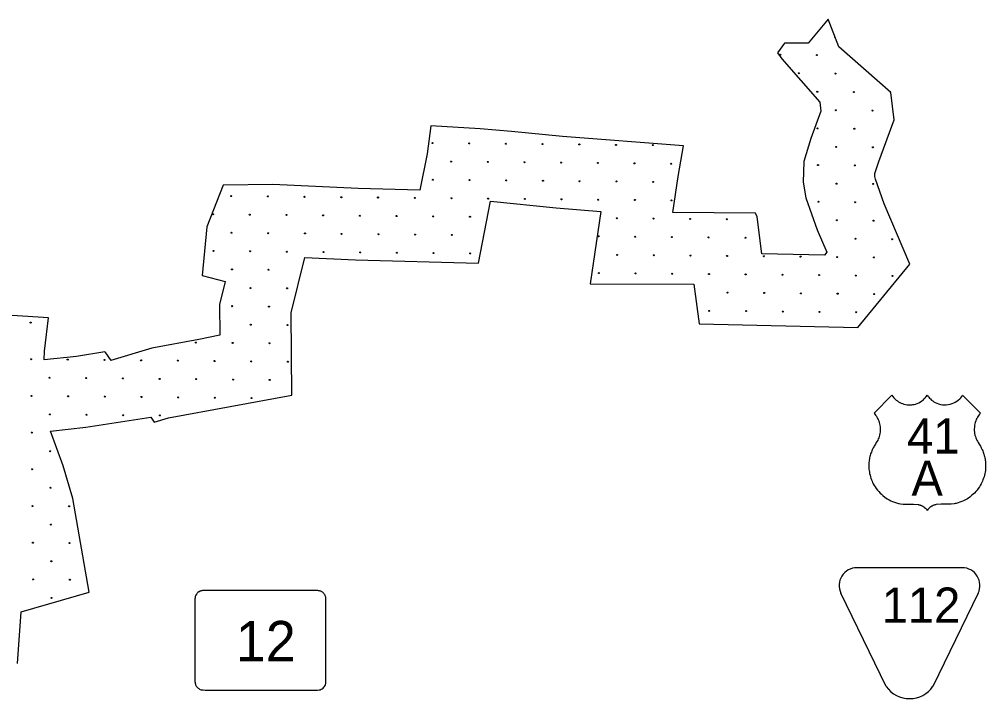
# Model space of a CAD drawing. Extents: x 1612280 to 1883141, y 560852 to 780851.
# Drawn here: x 1712819 to 1722946, y 683714 to 690835 of the extents above; entities that cross this region are included whole.
import ezdxf

# ---------------------------------------------------------------- set-up
doc = ezdxf.new("R2010")
doc.units = 0
for name, color, linetype in [('DESIGN - EROSION CONTROL - Devices', 7, 'Continuous'), ('DESIGN - ROW - Easement Linework and Patterning', 7, 'Continuous'), ('DESIGN - ROW - Slope Lines', 7, 'Continuous'), ('DESIGN - SCRATCH - User 1', 7, 'Continuous'), ('SURVEY - DRAINAGE - Bridge Deck with Text', 7, 'Continuous')]:
    doc.layers.add(name, color=color, linetype=linetype)

msp = doc.modelspace()

# ---------------------------------------------------------------- linework, layer by layer
at = {"layer": 'DESIGN - EROSION CONTROL - Devices'}
for centre in [(1720793, 690464), (1720793, 690464), (1721178, 690460), (1721178, 690460), (1720988, 690270), (1720988, 690270), (1721372, 690266), (1721372, 690266), (1721182, 690076), (1721182, 690076), (1721566, 690072), (1721566, 690072), (1721376, 689881), (1721376, 689881), (1721760, 689878), (1721760, 689878), (1721185, 689691), (1721185, 689691), (1721570, 689687), (1721570, 689687), (1717150, 689538), (1717150, 689538), (1717534, 689534), (1717534, 689534), (1717919, 689530), (1717919, 689530), (1718303, 689527), (1718303, 689527), (1718688, 689523), (1718688, 689523), (1719072, 689519), (1719072, 689519), (1719457, 689516), (1719457, 689516), (1721380, 689497), (1721380, 689497), (1721764, 689493), (1721764, 689493), (1717344, 689344), (1717344, 689344), (1717728, 689340), (1717728, 689340), (1718113, 689336), (1718113, 689336), (1718497, 689333), (1718497, 689333), (1718882, 689329), (1718882, 689329), (1719266, 689325), (1719266, 689325), (1719651, 689321), (1719651, 689321), (1721189, 689306), (1721189, 689306), (1721574, 689303), (1721574, 689303), (1717153, 689153), (1717153, 689153), (1717538, 689150), (1717538, 689150), (1717922, 689146), (1717922, 689146), (1718307, 689142), (1718307, 689142), (1718691, 689138), (1718691, 689138), (1719076, 689135), (1719076, 689135), (1719461, 689131), (1719461, 689131), (1721383, 689112), (1721383, 689112), (1721768, 689109), (1721768, 689109), (1715040, 688982), (1715040, 688982), (1715425, 688978), (1715425, 688978), (1715809, 688974), (1715809, 688974), (1716194, 688970), (1716194, 688970), (1716578, 688967), (1716578, 688967), (1716963, 688963), (1716963, 688963), (1717347, 688959), (1717347, 688959), (1717732, 688955), (1717732, 688955), (1718117, 688952), (1718117, 688952), (1718501, 688948), (1718501, 688948), (1718886, 688944), (1718886, 688944), (1719270, 688941), (1719270, 688941), (1719655, 688937), (1719655, 688937), (1721193, 688922), (1721193, 688922), (1721578, 688918), (1721578, 688918), (1714850, 688791), (1714850, 688791), (1715234, 688787), (1715234, 688787), (1715619, 688784), (1715619, 688784), (1716003, 688780), (1716003, 688780), (1716388, 688776), (1716388, 688776), (1716772, 688773), (1716772, 688773), (1717157, 688769), (1717157, 688769), (1717542, 688765), (1717542, 688765), (1719080, 688750), (1719080, 688750), (1719464, 688746), (1719464, 688746), (1719849, 688743), (1719849, 688743), (1720233, 688739), (1720233, 688739), (1721387, 688728), (1721387, 688728), (1721772, 688724), (1721772, 688724), (1715044, 688597), (1715044, 688597), (1715428, 688593), (1715428, 688593), (1715813, 688590), (1715813, 688590), (1716197, 688586), (1716197, 688586), (1716582, 688582), (1716582, 688582), (1716967, 688578), (1716967, 688578), (1717351, 688575), (1717351, 688575), (1718889, 688560), (1718889, 688560), (1719274, 688556), (1719274, 688556), (1719658, 688552), (1719658, 688552), (1720043, 688549), (1720043, 688549), (1720428, 688545), (1720428, 688545), (1721581, 688534), (1721581, 688534), (1721966, 688530), (1721966, 688530), (1714853, 688407), (1714853, 688407), (1715238, 688403), (1715238, 688403), (1715623, 688399), (1715623, 688399), (1716007, 688395), (1716007, 688395), (1716392, 688392), (1716392, 688392), (1716776, 688388), (1716776, 688388), (1717161, 688384), (1717161, 688384), (1717545, 688381), (1717545, 688381), (1719084, 688366), (1719084, 688366), (1719468, 688362), (1719468, 688362), (1719853, 688358), (1719853, 688358), (1720237, 688354), (1720237, 688354), (1720622, 688351), (1720622, 688351), (1721006, 688347), (1721006, 688347), (1721391, 688343), (1721391, 688343), (1721775, 688339), (1721775, 688339), (1715048, 688213), (1715048, 688213), (1715432, 688209), (1715432, 688209), (1718893, 688175), (1718893, 688175), (1719278, 688171), (1719278, 688171), (1719662, 688168), (1719662, 688168), (1720047, 688164), (1720047, 688164), (1720431, 688160), (1720431, 688160), (1720816, 688157), (1720816, 688157), (1721200, 688153), (1721200, 688153), (1721585, 688149), (1721585, 688149), (1721970, 688145), (1721970, 688145), (1715242, 688018), (1715242, 688018), (1715626, 688015), (1715626, 688015), (1720241, 687970), (1720241, 687970), (1720625, 687966), (1720625, 687966), (1721010, 687962), (1721010, 687962), (1721395, 687959), (1721395, 687959), (1721779, 687955), (1721779, 687955), (1715051, 687828), (1715051, 687828), (1715436, 687824), (1715436, 687824), (1720050, 687779), (1720050, 687779), (1720435, 687776), (1720435, 687776), (1720820, 687772), (1720820, 687772), (1721204, 687768), (1721204, 687768), (1721589, 687764), (1721589, 687764), (1712938, 687656), (1712938, 687656), (1715245, 687634), (1715245, 687634), (1715630, 687630), (1715630, 687630), (1714670, 687447), (1714670, 687447), (1715055, 687443), (1715055, 687443), (1715440, 687440), (1715440, 687440), (1712942, 687272), (1712942, 687272), (1713326, 687268), (1713326, 687268), (1713711, 687264), (1713711, 687264), (1714096, 687260), (1714096, 687260), (1714480, 687257), (1714480, 687257), (1714865, 687253), (1714865, 687253), (1715249, 687249), (1715249, 687249), (1715634, 687246), (1715634, 687246), (1713136, 687078), (1713136, 687078), (1713521, 687074), (1713521, 687074), (1713905, 687070), (1713905, 687070), (1714290, 687066), (1714290, 687066), (1714674, 687063), (1714674, 687063), (1715059, 687059), (1715059, 687059), (1715443, 687055), (1715443, 687055), (1712946, 686887), (1712946, 686887), (1713330, 686883), (1713330, 686883), (1713715, 686880), (1713715, 686880), (1714099, 686876), (1714099, 686876), (1714484, 686872), (1714484, 686872), (1714868, 686868), (1714868, 686868), (1715253, 686865), (1715253, 686865), (1713140, 686693), (1713140, 686693), (1713524, 686689), (1713524, 686689), (1713909, 686685), (1713909, 686685), (1714293, 686682), (1714293, 686682), (1712949, 686503), (1712949, 686503), (1713143, 686308), (1713143, 686308), (1712953, 686118), (1712953, 686118), (1713147, 685924), (1713147, 685924), (1712957, 685733), (1712957, 685733), (1713341, 685730), (1713341, 685730), (1713151, 685539), (1713151, 685539), (1712961, 685349), (1712961, 685349), (1713345, 685345), (1713345, 685345), (1713155, 685155), (1713155, 685155), (1712964, 684964), (1712964, 684964), (1713349, 684961), (1713349, 684961), (1713158, 684770), (1713158, 684770)]:
    msp.add_circle(centre, 5.28, dxfattribs=at)
for centre, start, end in [((1721368, 690650), 128.3191, 274.0301), ((1721951, 690068), 142.5276, 291.9055), ((1721955, 689684), 117.8865, 201.5227)]:
    msp.add_arc(centre, 5.28, start, end, dxfattribs=at)
at = {"layer": 'DESIGN - ROW - Easement Linework and Patterning'}
for p, q in [((1722701, 685086), (1721596, 685086)), ((1722701, 685086), (1721596, 685086)), ((1721904, 683840), (1721430, 684821)), ((1721904, 683840), (1721430, 684821)), ((1722867, 684821), (1722394, 683843)), ((1722867, 684821), (1722394, 683843))]:
    msp.add_line(p, q, dxfattribs=at)
for centre, radius, start, end in [((1721596, 684901), 185, 90.0012, 205.8236), ((1721596, 684901), 185, 90.0012, 205.8236), ((1722701, 684901), 185, 334.1799, 90.0012), ((1722701, 684901), 185, 334.1799, 90.0012), ((1722148, 684012), 298, 215.137, 325.5451), ((1722148, 684012), 298, 215.137, 325.5451)]:
    msp.add_arc(centre, radius, start, end, dxfattribs=at)
at = {"layer": 'DESIGN - ROW - Slope Lines'}
msp.add_line((1714660, 684745), (1714660, 683913), dxfattribs=at)
msp.add_line((1714660, 684745), (1714660, 683913), dxfattribs=at)
for points in [[(1716033, 684735), (1716032, 684742), (1716032, 684750), (1716031, 684765), (1716030, 684776), (1716028, 684786), (1716026, 684792), (1716023, 684799), (1716019, 684806), (1716013, 684814), (1716008, 684819), (1716003, 684825), (1715998, 684829), (1715991, 684833), (1715986, 684836), (1715978, 684840), (1715972, 684842), (1715965, 684844), (1715955, 684845), (1715947, 684846), (1715939, 684846), (1715926, 684846), (1715917, 684846), (1714760, 684846), (1714750, 684846), (1714740, 684846), (1714731, 684845), (1714722, 684843), (1714718, 684842), (1714710, 684839), (1714704, 684835), (1714699, 684832), (1714690, 684825), (1714684, 684819), (1714678, 684813), (1714675, 684808), (1714669, 684799), (1714665, 684791), (1714663, 684786), (1714663, 684782), (1714662, 684779), (1714661, 684772), (1714660, 684762), (1714660, 684755), (1714660, 684748), (1714660, 684730)], [(1716033, 684735), (1716032, 684742), (1716032, 684750), (1716031, 684765), (1716030, 684776), (1716028, 684786), (1716026, 684792), (1716023, 684799), (1716019, 684806), (1716013, 684814), (1716008, 684819), (1716003, 684825), (1715998, 684829), (1715991, 684833), (1715986, 684836), (1715978, 684840), (1715972, 684842), (1715965, 684844), (1715955, 684845), (1715947, 684846), (1715939, 684846), (1715926, 684846), (1715917, 684846), (1714760, 684846), (1714750, 684846), (1714740, 684846), (1714731, 684845), (1714722, 684843), (1714718, 684842), (1714710, 684839), (1714704, 684835), (1714699, 684832), (1714690, 684825), (1714684, 684819), (1714678, 684813), (1714675, 684808), (1714669, 684799), (1714665, 684791), (1714663, 684786), (1714663, 684782), (1714662, 684779), (1714661, 684772), (1714660, 684762), (1714660, 684755), (1714660, 684748), (1714660, 684730)], [(1715923, 683804), (1715943, 683804), (1715960, 683805), (1715971, 683807), (1715983, 683812), (1715994, 683818), (1716003, 683825), (1716011, 683833), (1716017, 683841), (1716023, 683851), (1716027, 683859), (1716029, 683866), (1716031, 683873), (1716032, 683881), (1716032, 683891), (1716033, 683915), (1716033, 684735)], [(1715923, 683804), (1715943, 683804), (1715960, 683805), (1715971, 683807), (1715983, 683812), (1715994, 683818), (1716003, 683825), (1716011, 683833), (1716017, 683841), (1716023, 683851), (1716027, 683859), (1716029, 683866), (1716031, 683873), (1716032, 683881), (1716032, 683891), (1716033, 683915), (1716033, 684735)], [(1714660, 683913), (1714660, 683904), (1714660, 683894), (1714661, 683885), (1714662, 683875), (1714664, 683866), (1714666, 683859), (1714670, 683851), (1714674, 683844), (1714680, 683837), (1714685, 683830), (1714693, 683824), (1714700, 683819), (1714708, 683814), (1714716, 683810), (1714725, 683807), (1714732, 683806), (1714747, 683805), (1714766, 683804), (1715923, 683804)], [(1714660, 683913), (1714660, 683904), (1714660, 683894), (1714661, 683885), (1714662, 683875), (1714664, 683866), (1714666, 683859), (1714670, 683851), (1714674, 683844), (1714680, 683837), (1714685, 683830), (1714693, 683824), (1714700, 683819), (1714708, 683814), (1714716, 683810), (1714725, 683807), (1714732, 683806), (1714747, 683805), (1714766, 683804), (1715923, 683804)]]:
    msp.add_lwpolyline(points, dxfattribs=at)
at = {"layer": 'DESIGN - SCRATCH - User 1'}
for points in [[(1721295, 690835), (1721087, 690586), (1720838, 690584), (1720764, 690483)], [(1721295, 690835), (1721087, 690586), (1720838, 690584), (1720764, 690483)], [(1721952, 690066), (1721407, 690545), (1721295, 690835)], [(1721952, 690066), (1721407, 690545), (1721295, 690835)], [(1720764, 690483), (1720809, 690420), (1721209, 689966)], [(1720764, 690483), (1720809, 690420), (1721209, 689966)], [(1722150, 688268), (1721882, 688899), (1721790, 689159), (1721784, 689188), (1721785, 689217), (1721825, 689345), (1721986, 689781), (1721952, 690066)], [(1722150, 688268), (1721882, 688899), (1721790, 689159), (1721784, 689188), (1721785, 689217), (1721825, 689345), (1721986, 689781), (1721952, 690066)], [(1721209, 689966), (1721220, 689872), (1721115, 689587), (1721039, 689343), (1721032, 689129), (1721063, 688964), (1721182, 688627), (1721282, 688393)], [(1721209, 689966), (1721220, 689872), (1721115, 689587), (1721039, 689343), (1721032, 689129), (1721063, 688964), (1721182, 688627), (1721282, 688393)], [(1717133, 689717), (1717092, 689425), (1717017, 689045)], [(1717133, 689717), (1717092, 689425), (1717017, 689045)], [(1717976, 689659), (1717650, 689687), (1717133, 689717)], [(1717976, 689659), (1717650, 689687), (1717133, 689717)], [(1719781, 689507), (1718511, 689605), (1717976, 689659)], [(1719781, 689507), (1718511, 689605), (1717976, 689659)], [(1719669, 688809), (1719725, 689186), (1719781, 689507)], [(1719669, 688809), (1719725, 689186), (1719781, 689507)], [(1714956, 689096), (1714783, 688659), (1714759, 688405), (1714736, 688148)], [(1714956, 689096), (1714783, 688659), (1714759, 688405), (1714736, 688148)], [(1717017, 689045), (1716370, 689061), (1715475, 689105), (1714956, 689096)], [(1717017, 689045), (1716370, 689061), (1715475, 689105), (1714956, 689096)], [(1717631, 688279), (1717758, 688927)], [(1717631, 688279), (1717758, 688927)], [(1717758, 688927), (1718444, 688858), (1718913, 688822)], [(1717758, 688927), (1718444, 688858), (1718913, 688822)], [(1718913, 688822), (1718801, 688063)], [(1718913, 688822), (1718801, 688063)], [(1720550, 688766), (1720534, 688804), (1719669, 688809)], [(1720550, 688766), (1720534, 688804), (1719669, 688809)], [(1720602, 688378), (1720550, 688766)], [(1720602, 688378), (1720550, 688766)], [(1715676, 686894), (1715667, 687757), (1715810, 688338)], [(1715676, 686894), (1715667, 687757), (1715810, 688338)], [(1715810, 688338), (1716342, 688312), (1717631, 688279)], [(1715810, 688338), (1716342, 688312), (1717631, 688279)], [(1721282, 688393), (1721258, 688363), (1720602, 688378)], [(1721282, 688393), (1721258, 688363), (1720602, 688378)], [(1719945, 687643), (1721605, 687605), (1722150, 688268)], [(1719945, 687643), (1721605, 687605), (1722150, 688268)], [(1714736, 688148), (1714976, 688088)], [(1714736, 688148), (1714976, 688088)], [(1714976, 688088), (1714916, 687844), (1714920, 687523)], [(1714976, 688088), (1714916, 687844), (1714920, 687523)], [(1718801, 688063), (1719889, 688057)], [(1718801, 688063), (1719889, 688057)], [(1719889, 688057), (1719945, 687643)], [(1719889, 688057), (1719945, 687643)], [(1713126, 687705), (1712575, 687742), (1712108, 687772), (1711581, 687796), (1711581, 687655), (1711714, 687639), (1711691, 687355), (1711511, 687395), (1711507, 687065)], [(1713126, 687705), (1712575, 687742), (1712108, 687772), (1711581, 687796), (1711581, 687655), (1711714, 687639), (1711691, 687355), (1711511, 687395), (1711507, 687065)], [(1713079, 687265), (1713082, 687358), (1713126, 687705)], [(1713079, 687265), (1713082, 687358), (1713126, 687705)], [(1714920, 687523), (1714701, 687478), (1714207, 687388), (1713780, 687258)], [(1714920, 687523), (1714701, 687478), (1714207, 687388), (1713780, 687258)], [(1713717, 687348), (1713420, 687301), (1713079, 687265)], [(1713717, 687348), (1713420, 687301), (1713079, 687265)], [(1713717, 687348), (1713780, 687258)], [(1713717, 687348), (1713780, 687258)], [(1714234, 686612), (1714384, 686658), (1715676, 686894)], [(1714234, 686612), (1714384, 686658), (1715676, 686894)], [(1713147, 686518), (1713518, 686558), (1714197, 686665)], [(1713147, 686518), (1713518, 686558), (1714197, 686665)], [(1714197, 686665), (1714234, 686612)], [(1714197, 686665), (1714234, 686612)], [(1713552, 684831), (1713380, 685812), (1713278, 686154), (1713147, 686518)], [(1713552, 684831), (1713380, 685812), (1713278, 686154), (1713147, 686518)], [(1712837, 684625), (1713552, 684831)], [(1712837, 684625), (1713552, 684831)], [(1712801, 684082), (1712837, 684625)], [(1712801, 684082), (1712837, 684625)]]:
    msp.add_lwpolyline(points, dxfattribs=at)
at = {"layer": 'SURVEY - DRAINAGE - Bridge Deck with Text'}
for points in [[(1721776, 686708), (1721963, 686894), (1721973, 686880), (1721985, 686866), (1721997, 686853), (1722008, 686844), (1722021, 686834), (1722034, 686826), (1722046, 686819), (1722061, 686812), (1722074, 686807), (1722090, 686801), (1722106, 686798), (1722122, 686795), (1722140, 686794), (1722148, 686794), (1722156, 686794), (1722164, 686794), (1722174, 686795), (1722184, 686796), (1722198, 686799), (1722210, 686802), (1722229, 686808), (1722246, 686816), (1722262, 686825), (1722276, 686834), (1722290, 686844), (1722303, 686856), (1722315, 686869), (1722326, 686883), (1722334, 686894), (1722341, 686884), (1722350, 686873), (1722358, 686864), (1722367, 686855), (1722379, 686844), (1722391, 686835), (1722404, 686826), (1722418, 686818), (1722434, 686811), (1722453, 686804), (1722474, 686798), (1722495, 686795), (1722513, 686794), (1722533, 686794), (1722553, 686796), (1722573, 686800), (1722595, 686807), (1722613, 686814), (1722628, 686822), (1722645, 686832), (1722659, 686843), (1722675, 686857), (1722686, 686868), (1722695, 686880), (1722705, 686894), (1722892, 686708)], [(1721776, 686708), (1721963, 686894), (1721973, 686880), (1721985, 686866), (1721997, 686853), (1722008, 686844), (1722021, 686834), (1722034, 686826), (1722046, 686819), (1722061, 686812), (1722074, 686807), (1722090, 686801), (1722106, 686798), (1722122, 686795), (1722140, 686794), (1722148, 686794), (1722156, 686794), (1722164, 686794), (1722174, 686795), (1722184, 686796), (1722198, 686799), (1722210, 686802), (1722229, 686808), (1722246, 686816), (1722262, 686825), (1722276, 686834), (1722290, 686844), (1722303, 686856), (1722315, 686869), (1722326, 686883), (1722334, 686894), (1722341, 686884), (1722350, 686873), (1722358, 686864), (1722367, 686855), (1722379, 686844), (1722391, 686835), (1722404, 686826), (1722418, 686818), (1722434, 686811), (1722453, 686804), (1722474, 686798), (1722495, 686795), (1722513, 686794), (1722533, 686794), (1722553, 686796), (1722573, 686800), (1722595, 686807), (1722613, 686814), (1722628, 686822), (1722645, 686832), (1722659, 686843), (1722675, 686857), (1722686, 686868), (1722695, 686880), (1722705, 686894), (1722892, 686708)], [(1721776, 686708), (1721785, 686697), (1721793, 686686), (1721801, 686675), (1721807, 686665), (1721814, 686652), (1721820, 686639), (1721826, 686625), (1721831, 686609), (1721835, 686595), (1721838, 686579), (1721840, 686561), (1721841, 686539), (1721841, 686523), (1721840, 686507), (1721838, 686493), (1721834, 686475), (1721830, 686461), (1721825, 686448), (1721820, 686436), (1721815, 686425), (1721808, 686412), (1721800, 686399), (1721790, 686381), (1721777, 686360), (1721773, 686354), (1721767, 686343), (1721761, 686330), (1721757, 686321), (1721752, 686310), (1721748, 686299), (1721744, 686288), (1721740, 686277), (1721736, 686264), (1721733, 686251), (1721730, 686239), (1721728, 686227), (1721726, 686215), (1721724, 686203), (1721723, 686191), (1721722, 686180), (1721722, 686169), (1721722, 686158), (1721722, 686145), (1721722, 686134), (1721723, 686119), (1721725, 686104), (1721727, 686089), (1721730, 686074), (1721734, 686058), (1721739, 686038), (1721744, 686024), (1721750, 686006), (1721756, 685993), (1721761, 685981), (1721768, 685966), (1721778, 685949), (1721787, 685934), (1721799, 685917), (1721812, 685900), (1721826, 685884), (1721840, 685869), (1721853, 685857), (1721869, 685842), (1721889, 685827), (1721913, 685810), (1721934, 685799), (1721953, 685789), (1721971, 685781), (1721992, 685773), (1722011, 685766), (1722031, 685761), (1722040, 685759), (1722053, 685757), (1722083, 685754), (1722189, 685751), (1722237, 685749), (1722241, 685748), (1722246, 685747), (1722251, 685746), (1722256, 685744), (1722261, 685743), (1722265, 685741), (1722271, 685739), (1722275, 685737), (1722280, 685734), (1722284, 685732), (1722288, 685730), (1722297, 685725), (1722306, 685718), (1722314, 685710), (1722322, 685703), (1722328, 685696), (1722334, 685687)], [(1721776, 686708), (1721785, 686697), (1721793, 686686), (1721801, 686675), (1721807, 686665), (1721814, 686652), (1721820, 686639), (1721826, 686625), (1721831, 686609), (1721835, 686595), (1721838, 686579), (1721840, 686561), (1721841, 686539), (1721841, 686523), (1721840, 686507), (1721838, 686493), (1721834, 686475), (1721830, 686461), (1721825, 686448), (1721820, 686436), (1721815, 686425), (1721808, 686412), (1721800, 686399), (1721790, 686381), (1721777, 686360), (1721773, 686354), (1721767, 686343), (1721761, 686330), (1721757, 686321), (1721752, 686310), (1721748, 686299), (1721744, 686288), (1721740, 686277), (1721736, 686264), (1721733, 686251), (1721730, 686239), (1721728, 686227), (1721726, 686215), (1721724, 686203), (1721723, 686191), (1721722, 686180), (1721722, 686169), (1721722, 686158), (1721722, 686145), (1721722, 686134), (1721723, 686119), (1721725, 686104), (1721727, 686089), (1721730, 686074), (1721734, 686058), (1721739, 686038), (1721744, 686024), (1721750, 686006), (1721756, 685993), (1721761, 685981), (1721768, 685966), (1721778, 685949), (1721787, 685934), (1721799, 685917), (1721812, 685900), (1721826, 685884), (1721840, 685869), (1721853, 685857), (1721869, 685842), (1721889, 685827), (1721913, 685810), (1721934, 685799), (1721953, 685789), (1721971, 685781), (1721992, 685773), (1722011, 685766), (1722031, 685761), (1722040, 685759), (1722053, 685757), (1722083, 685754), (1722189, 685751), (1722237, 685749), (1722241, 685748), (1722246, 685747), (1722251, 685746), (1722256, 685744), (1722261, 685743), (1722265, 685741), (1722271, 685739), (1722275, 685737), (1722280, 685734), (1722284, 685732), (1722288, 685730), (1722297, 685725), (1722306, 685718), (1722314, 685710), (1722322, 685703), (1722328, 685696), (1722334, 685687)], [(1722892, 686708), (1722883, 686697), (1722875, 686686), (1722867, 686675), (1722861, 686665), (1722854, 686652), (1722848, 686639), (1722842, 686625), (1722837, 686609), (1722833, 686595), (1722830, 686579), (1722828, 686561), (1722827, 686539), (1722827, 686523), (1722828, 686507), (1722830, 686493), (1722834, 686475), (1722838, 686461), (1722843, 686448), (1722848, 686436), (1722852, 686425), (1722860, 686412), (1722867, 686399), (1722878, 686381), (1722891, 686360), (1722894, 686354), (1722900, 686343), (1722907, 686330), (1722911, 686321), (1722916, 686310), (1722920, 686299), (1722924, 686288), (1722928, 686277), (1722932, 686264), (1722935, 686251), (1722938, 686239), (1722940, 686227), (1722942, 686215), (1722943, 686203), (1722945, 686191), (1722946, 686180), (1722946, 686169), (1722946, 686158), (1722946, 686145), (1722946, 686134), (1722945, 686119), (1722943, 686104), (1722941, 686089), (1722938, 686074), (1722934, 686058), (1722929, 686039), (1722924, 686024), (1722918, 686006), (1722912, 685993), (1722907, 685981), (1722899, 685966), (1722890, 685949), (1722881, 685934), (1722869, 685917), (1722856, 685900), (1722842, 685884), (1722828, 685869), (1722815, 685857), (1722798, 685842), (1722779, 685827), (1722754, 685810), (1722734, 685799), (1722715, 685789), (1722697, 685781), (1722676, 685773), (1722657, 685766), (1722637, 685761), (1722627, 685759), (1722615, 685757), (1722585, 685754), (1722479, 685751), (1722431, 685749), (1722427, 685748), (1722422, 685747), (1722417, 685746), (1722412, 685744), (1722407, 685743), (1722403, 685741), (1722397, 685739), (1722393, 685737), (1722388, 685734), (1722384, 685732), (1722380, 685730), (1722371, 685725), (1722362, 685718), (1722354, 685710), (1722346, 685703), (1722340, 685696), (1722334, 685687)], [(1722892, 686708), (1722883, 686697), (1722875, 686686), (1722867, 686675), (1722861, 686665), (1722854, 686652), (1722848, 686639), (1722842, 686625), (1722837, 686609), (1722833, 686595), (1722830, 686579), (1722828, 686561), (1722827, 686539), (1722827, 686523), (1722828, 686507), (1722830, 686493), (1722834, 686475), (1722838, 686461), (1722843, 686448), (1722848, 686436), (1722852, 686425), (1722860, 686412), (1722867, 686399), (1722878, 686381), (1722891, 686360), (1722894, 686354), (1722900, 686343), (1722907, 686330), (1722911, 686321), (1722916, 686310), (1722920, 686299), (1722924, 686288), (1722928, 686277), (1722932, 686264), (1722935, 686251), (1722938, 686239), (1722940, 686227), (1722942, 686215), (1722943, 686203), (1722945, 686191), (1722946, 686180), (1722946, 686169), (1722946, 686158), (1722946, 686145), (1722946, 686134), (1722945, 686119), (1722943, 686104), (1722941, 686089), (1722938, 686074), (1722934, 686058), (1722929, 686039), (1722924, 686024), (1722918, 686006), (1722912, 685993), (1722907, 685981), (1722899, 685966), (1722890, 685949), (1722881, 685934), (1722869, 685917), (1722856, 685900), (1722842, 685884), (1722828, 685869), (1722815, 685857), (1722798, 685842), (1722779, 685827), (1722754, 685810), (1722734, 685799), (1722715, 685789), (1722697, 685781), (1722676, 685773), (1722657, 685766), (1722637, 685761), (1722627, 685759), (1722615, 685757), (1722585, 685754), (1722479, 685751), (1722431, 685749), (1722427, 685748), (1722422, 685747), (1722417, 685746), (1722412, 685744), (1722407, 685743), (1722403, 685741), (1722397, 685739), (1722393, 685737), (1722388, 685734), (1722384, 685732), (1722380, 685730), (1722371, 685725), (1722362, 685718), (1722354, 685710), (1722346, 685703), (1722340, 685696), (1722334, 685687)]]:
    msp.add_lwpolyline(points, dxfattribs=at)

# ---------------------------------------------------------------- texts
at = {"layer": 'DESIGN - ROW - Easement Linework and Patterning'}
msp.add_text('112', height=369.6, rotation=0.0012, dxfattribs=at).set_placement((1721856, 684509))
msp.add_text('112', height=369.6, rotation=0.0012, dxfattribs=at).set_placement((1721856, 684509))
at = {"layer": 'DESIGN - ROW - Slope Lines'}
msp.add_text('12', height=422.4, rotation=0.0011, dxfattribs=at).set_placement((1715088, 684106))
msp.add_text('12', height=422.4, rotation=0.0011, dxfattribs=at).set_placement((1715088, 684106))
at = {"layer": 'SURVEY - DRAINAGE - Bridge Deck with Text'}
for s, height, p in [('41', 369.6, (1722122, 686282)), ('41', 369.6, (1722122, 686282)), ('A', 370, (1722168, 685840)), ('A', 370, (1722168, 685840))]:
    msp.add_text(s, height=height, rotation=0.0014, dxfattribs=at).set_placement(p)

doc.saveas('drawing.dxf')
